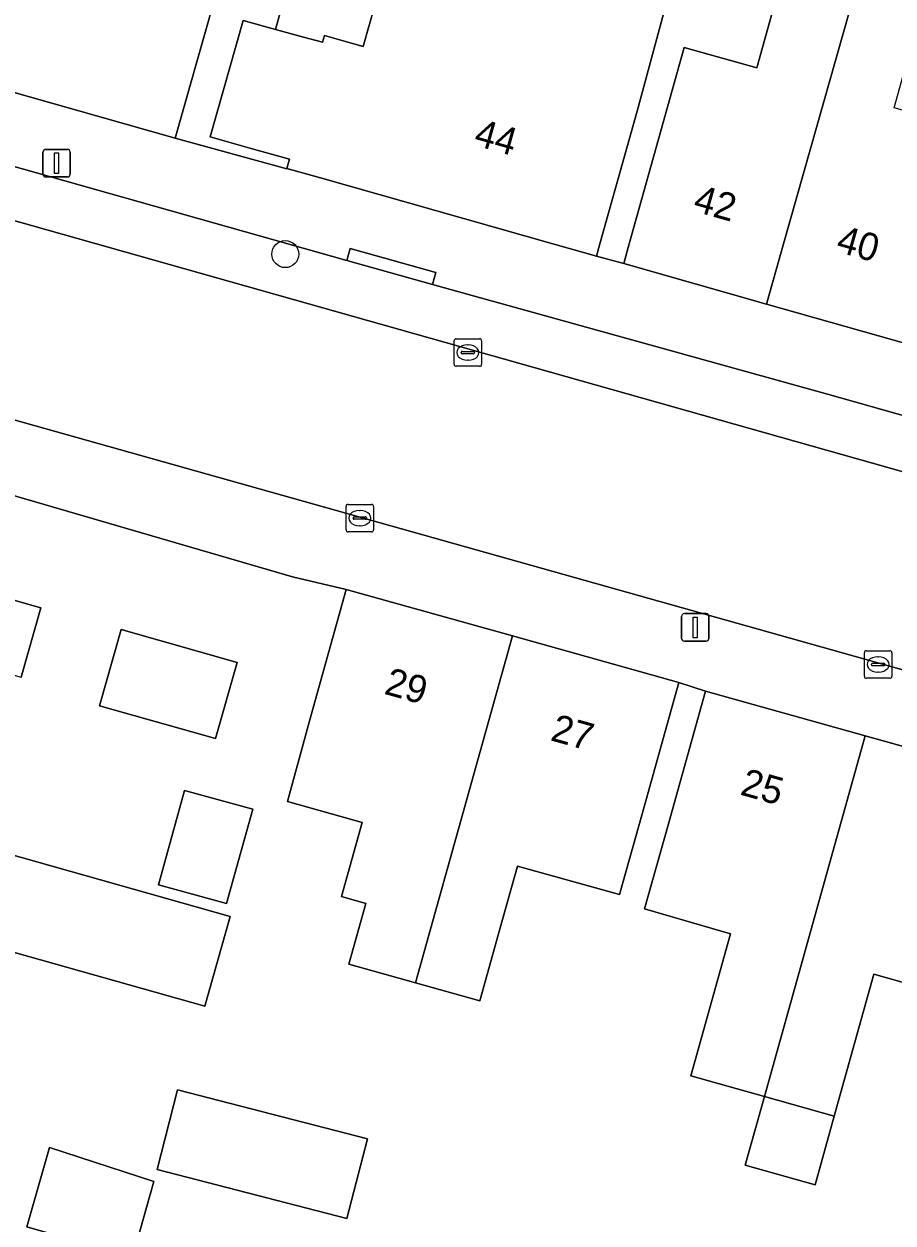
# Model space of a CAD drawing. Extents: x 158086 to 159499, y 382904 to 383981.
# Drawn here: x 158721.93 to 158753.48, y 383214.47 to 383257.98 of the extents above; entities that cross this region are included whole.
import ezdxf

# ---------------------------------------------------------------- set-up
doc = ezdxf.new("R2010")
doc.units = 0
for name, color, linetype in [('IMGEO_Boom', 7, 'Continuous'), ('IMGEO_Erf', 7, 'Continuous'), ('IMGEO_Kolk', 7, 'Continuous'), ('IMGEO_Lichtmast', 7, 'Continuous'), ('IMGEO_Muur', 7, 'Continuous'), ('IMGEO_Pand', 7, 'Continuous'), ('IMGEO_Pand_nummerreeks', 7, 'Continuous'), ('IMGEO_Parkeervlak_open', 7, 'Continuous'), ('IMGEO_Rijbaan_lokaal_open', 7, 'Continuous'), ('IMGEO_Voetpad_open', 7, 'Continuous')]:
    doc.layers.add(name, color=color, linetype=linetype)

msp = doc.modelspace()

# ---------------------------------------------------------------- linework, layer by layer
at = {"layer": 'IMGEO_Boom'}
msp.add_circle((158731.412, 383249.626), 0.489, dxfattribs=at)
at = {"layer": 'IMGEO_Erf'}
for points in [[(158745.142, 383258.343), (158744.19, 383254.818), (158742.835, 383250), (158742.709, 383249.553), (158743.699, 383249.285), (158743.898, 383250), (158745.042, 383254.102), (158745.896, 383257.125), (158748.533, 383256.387), (158750.035, 383261.773)], [(158756.031, 383222.585), (158752.78, 383223.506), (158751.342, 383218.355), (158750.646, 383215.863), (158748.112, 383216.57), (158748.808, 383219.063), (158746.132, 383219.81), (158747.573, 383224.972), (158744.452, 383225.869), (158745.328, 383228.955), (158746.673, 383233.77), (158745.697, 383234.089), (158744.352, 383229.274), (158743.547, 383226.392), (158739.846, 383227.426), (158739.219, 383225.18), (158738.48, 383222.535), (158736.147, 383223.187), (158733.719, 383223.865), (158734.335, 383226.069), (158733.45, 383226.316), (158734.203, 383229.01), (158731.496, 383229.764), (158732.283, 383232.645), (158733.628, 383237.46), (158731.68, 383237.914), (158721.084, 383240.999)], [(158720.107, 383237.477), (158722.536, 383236.791), (158721.825, 383234.274)], [(158714.813, 383229.717), (158729.412, 383225.592), (158728.492, 383222.336), (158713.892, 383226.459)]]:
    msp.add_lwpolyline(points, dxfattribs=at)
for points in [[(158731.056, 383257.778), (158731.292, 383258.611), (158728.963, 383259.271), (158728.786, 383258.646), (158727.422, 383253.835), (158731.469, 383252.723), (158731.473, 383252.737), (158731.567, 383253.068), (158731.35, 383253.13), (158730.129, 383253.476), (158728.69, 383253.884), (158729.885, 383258.097)], [(158724.671, 383233.244), (158725.451, 383236.004), (158729.663, 383234.815), (158728.883, 383232.054)], [(158726.81, 383226.749), (158727.762, 383230.172), (158730.231, 383229.485), (158729.279, 383226.062)], [(158733.652, 383214.639), (158726.763, 383216.416), (158727.508, 383219.306), (158734.398, 383217.53)], [(158725.869, 383213.235), (158722.032, 383214.339), (158722.858, 383217.21), (158726.641, 383215.979)]]:
    msp.add_lwpolyline(points, close=True, dxfattribs=at)
at = {"layer": 'IMGEO_Kolk'}
for p, q in [((158737.542, 383245.63), (158737.542, 383246.482)), ((158737.617, 383246.556), (158738.469, 383246.556)), ((158738.03, 383246.336), (158738.055, 383246.336)), ((158738.543, 383246.482), (158738.543, 383245.63)), ((158737.801, 383246.05), (158737.801, 383246.062)), ((158738.239, 383246.013), (158737.841, 383246.013)), ((158737.844, 383246.099), (158738.242, 383246.099)), ((158738.285, 383246.062), (158738.285, 383246.05)), ((158738.469, 383245.556), (158737.617, 383245.556)), ((158738.053, 383245.776), (158738.028, 383245.776)), ((158733.619, 383239.622), (158733.619, 383240.474)), ((158733.694, 383240.548), (158734.546, 383240.548)), ((158734.107, 383240.328), (158734.132, 383240.328)), ((158734.62, 383240.474), (158734.62, 383239.622)), ((158733.878, 383240.042), (158733.878, 383240.054)), ((158734.316, 383240.005), (158733.918, 383240.005)), ((158733.921, 383240.091), (158734.319, 383240.091)), ((158734.13, 383239.768), (158734.105, 383239.768)), ((158734.362, 383240.054), (158734.362, 383240.042)), ((158734.546, 383239.548), (158733.694, 383239.548)), ((158752.435, 383234.312), (158752.435, 383235.164)), ((158752.51, 383235.238), (158753.362, 383235.238)), ((158752.923, 383235.018), (158752.948, 383235.018)), ((158753.436, 383235.164), (158753.436, 383234.312)), ((158752.694, 383234.732), (158752.694, 383234.744)), ((158753.132, 383234.695), (158752.734, 383234.695)), ((158752.737, 383234.781), (158753.135, 383234.781)), ((158753.178, 383234.744), (158753.178, 383234.732)), ((158753.362, 383234.238), (158752.51, 383234.238)), ((158752.946, 383234.458), (158752.921, 383234.458))]:
    msp.add_line(p, q, dxfattribs=at)
for points in [[(158737.542, 383245.63), (158737.542, 383246.482)], [(158737.617, 383246.556), (158738.469, 383246.556)], [(158738.543, 383246.482), (158738.543, 383245.63)], [(158738.469, 383245.556), (158737.617, 383245.556)], [(158733.619, 383239.622), (158733.619, 383240.474)], [(158733.694, 383240.548), (158734.546, 383240.548)], [(158734.62, 383240.474), (158734.62, 383239.622)], [(158734.546, 383239.548), (158733.694, 383239.548)], [(158752.435, 383234.312), (158752.435, 383235.164)], [(158752.51, 383235.238), (158753.362, 383235.238)], [(158753.436, 383235.164), (158753.436, 383234.312)], [(158753.362, 383234.238), (158752.51, 383234.238)]]:
    msp.add_lwpolyline(points, dxfattribs=at)
for centre, radius, start, end in [((158737.619, 383246.48), 0.0765, 91.552, 178.448), ((158737.619, 383246.48), 0.0765, 91.552, 178.448), ((158738.467, 383246.48), 0.0765, 1.552, 88.448), ((158738.467, 383246.48), 0.0765, 1.552, 88.448), ((158737.841, 383246.059), 0.0403, 85.8775, 175.7526), ((158737.838, 383246.049), 0.0366, 178.938, 274.7102), ((158738.242, 383246.056), 0.043, 264.8664, 352.4533), ((158738.246, 383246.061), 0.0386, 1.7309, 96.639), ((158737.619, 383245.632), 0.0765, 181.552, 268.448), ((158737.619, 383245.632), 0.0765, 181.552, 268.448), ((158738.467, 383245.632), 0.0765, 271.552, 358.448), ((158738.467, 383245.632), 0.0765, 271.552, 358.448), ((158733.696, 383240.472), 0.0765, 91.552, 178.448), ((158733.696, 383240.472), 0.0765, 91.552, 178.448), ((158734.544, 383240.472), 0.0765, 1.552, 88.448), ((158734.544, 383240.472), 0.0765, 1.552, 88.448), ((158733.918, 383240.051), 0.0403, 85.8775, 175.7526), ((158733.915, 383240.041), 0.0366, 178.938, 274.7102), ((158734.319, 383240.048), 0.043, 264.8664, 352.4533), ((158734.323, 383240.053), 0.0386, 1.7309, 96.639), ((158733.696, 383239.624), 0.0765, 181.552, 268.448), ((158733.696, 383239.624), 0.0765, 181.552, 268.448), ((158734.544, 383239.624), 0.0765, 271.552, 358.448), ((158734.544, 383239.624), 0.0765, 271.552, 358.448), ((158752.512, 383235.162), 0.0765, 91.552, 178.448), ((158752.512, 383235.162), 0.0765, 91.552, 178.448), ((158753.36, 383235.162), 0.0765, 1.552, 88.448), ((158753.36, 383235.162), 0.0765, 1.552, 88.448), ((158752.734, 383234.741), 0.0403, 85.8775, 175.7526), ((158752.731, 383234.731), 0.0366, 178.938, 274.7102), ((158753.135, 383234.738), 0.043, 264.8664, 352.4533), ((158753.139, 383234.743), 0.0386, 1.7309, 96.639), ((158752.512, 383234.314), 0.0765, 181.552, 268.448), ((158752.512, 383234.314), 0.0765, 181.552, 268.448), ((158753.36, 383234.314), 0.0765, 271.552, 358.448), ((158753.36, 383234.314), 0.0765, 271.552, 358.448)]:
    msp.add_arc(centre, radius, start, end, dxfattribs=at)
for centre, major_axis, ratio, start_param, end_param in [((158738.029, 383246.056), (-0.387, 0.002), 0.722429, 4.712389, 7.853982), ((158738.054, 383246.056), (-0.39, 0.002), 0.717154, 1.570796, 4.712389), ((158734.106, 383240.048), (-0.387, 0.002), 0.722429, 4.712389, 7.853982), ((158734.131, 383240.048), (-0.39, 0.002), 0.717154, 1.570796, 4.712389), ((158752.922, 383234.738), (-0.387, 0.002), 0.722429, 4.712389, 7.853982), ((158752.947, 383234.738), (-0.39, 0.002), 0.717154, 1.570796, 4.712389)]:
    msp.add_ellipse(centre, major_axis=major_axis, ratio=ratio, start_param=start_param, end_param=end_param, dxfattribs=at)
at = {"layer": 'IMGEO_Lichtmast'}
for p, q in [((158722.616, 383252.527), (158722.616, 383253.327)), ((158722.616, 383253.327), (158722.616, 383252.527)), ((158722.716, 383253.427), (158723.506, 383253.427)), ((158723.506, 383253.427), (158722.716, 383253.427)), ((158723.606, 383253.327), (158723.606, 383252.527)), ((158723.606, 383252.527), (158723.606, 383253.327)), ((158723.506, 383252.427), (158722.716, 383252.427)), ((158722.716, 383252.427), (158723.506, 383252.427)), ((158745.801, 383235.683), (158745.801, 383236.483)), ((158745.801, 383236.483), (158745.801, 383235.683)), ((158745.901, 383236.583), (158746.691, 383236.583)), ((158746.691, 383236.583), (158745.901, 383236.583)), ((158746.791, 383236.483), (158746.791, 383235.683)), ((158746.791, 383235.683), (158746.791, 383236.483)), ((158746.691, 383235.583), (158745.901, 383235.583)), ((158745.901, 383235.583), (158746.691, 383235.583))]:
    msp.add_line(p, q, dxfattribs=at)
for points in [[(158723.036, 383253.302), (158723.186, 383253.302), (158723.186, 383252.552), (158723.036, 383252.552), (158723.036, 383253.302)], [(158746.221, 383236.458), (158746.371, 383236.458), (158746.371, 383235.708), (158746.221, 383235.708), (158746.221, 383236.458)]]:
    msp.add_lwpolyline(points, dxfattribs=at)
for centre, start, end in [((158722.716, 383253.327), 90, 180), ((158722.716, 383253.327), 90, 180), ((158723.506, 383253.327), 0, 90), ((158723.506, 383253.327), 360, 90), ((158722.716, 383252.527), 180, 270), ((158722.716, 383252.527), 180, 270), ((158723.506, 383252.527), 270, 0), ((158723.506, 383252.527), 270, 0), ((158745.901, 383236.483), 90, 180), ((158745.901, 383236.483), 90, 180), ((158746.691, 383236.483), 0, 90), ((158746.691, 383236.483), 360, 90), ((158745.901, 383235.683), 180, 270), ((158745.901, 383235.683), 180, 270), ((158746.691, 383235.683), 270, 0), ((158746.691, 383235.683), 270, 0)]:
    msp.add_arc(centre, 0.1, start, end, dxfattribs=at)
at = {"layer": 'IMGEO_Muur'}
msp.add_lwpolyline([(158731.68, 383237.914), (158721.084, 383240.999)], dxfattribs=at)
at = {"layer": 'IMGEO_Pand'}
for points in [[(158733.948, 383260.591), (158724.597, 383263.242), (158724.543, 383263.053), (158724.45, 383263.079), (158715.488, 383265.62), (158713.33, 383257.83), (158727.422, 383253.835), (158728.786, 383258.646), (158728.963, 383259.271), (158731.292, 383258.611), (158731.056, 383257.778), (158732.08, 383257.499), (158732.767, 383257.312), (158732.836, 383257.558), (158733.859, 383257.268), (158734.241, 383257.16), (158735.066, 383260.069), (158735.12, 383260.259)], [(158752.635, 383261.048), (158750.035, 383261.773), (158748.533, 383256.387), (158745.896, 383257.125), (158745.042, 383254.102), (158743.898, 383250), (158743.699, 383249.285), (158748.882, 383247.815), (158749.502, 383250)], [(158752.635, 383261.048), (158749.502, 383250), (158748.882, 383247.815), (158754.064, 383246.346), (158755.08, 383250), (158755.403, 383251.164), (158756.243, 383254.174), (158753.517, 383254.932), (158755.036, 383260.378)], [(158721.825, 383234.274), (158722.536, 383236.791), (158720.107, 383237.477), (158721.084, 383240.999), (158718.233, 383241.829), (158709.571, 383244.276), (158707.86, 383238.22)], [(158739.662, 383235.775), (158733.628, 383237.46), (158732.283, 383232.645), (158731.496, 383229.764), (158734.203, 383229.01), (158733.45, 383226.316), (158734.335, 383226.069), (158733.719, 383223.865), (158736.147, 383223.187)], [(158728.883, 383232.054), (158729.663, 383234.815), (158725.451, 383236.004), (158724.671, 383233.244)], [(158745.697, 383234.089), (158739.662, 383235.775), (158736.147, 383223.187), (158738.48, 383222.535), (158739.219, 383225.18), (158739.846, 383227.426), (158743.547, 383226.392), (158744.352, 383229.274)], [(158748.808, 383219.063), (158752.465, 383232.152), (158746.673, 383233.77), (158745.328, 383228.955), (158744.452, 383225.869), (158747.573, 383224.972), (158746.132, 383219.81)], [(158703.494, 383222.766), (158717.27, 383218.831), (158717.342, 383219.085), (158717.641, 383219.001), (158718.658, 383222.6), (158713.235, 383224.132), (158713.892, 383226.459), (158728.492, 383222.336), (158729.412, 383225.592), (158714.813, 383229.717), (158706.149, 383232.165)], [(158748.808, 383219.063), (158751.342, 383218.355), (158752.78, 383223.506), (158756.031, 383222.585), (158756.908, 383225.721), (158758.253, 383230.536), (158752.465, 383232.152)], [(158730.231, 383229.485), (158727.762, 383230.172), (158726.81, 383226.749), (158729.279, 383226.062)], [(158734.398, 383217.53), (158727.508, 383219.306), (158726.763, 383216.416), (158733.652, 383214.639)], [(158751.342, 383218.355), (158748.808, 383219.063), (158748.112, 383216.57), (158750.646, 383215.863)], [(158726.641, 383215.979), (158722.858, 383217.21), (158722.032, 383214.339), (158725.869, 383213.235)]]:
    msp.add_lwpolyline(points, close=True, dxfattribs=at)
msp.add_lwpolyline([(158735.066, 383260.069), (158734.241, 383257.16), (158733.859, 383257.268), (158732.836, 383257.558), (158732.767, 383257.312), (158732.08, 383257.499), (158731.056, 383257.778), (158729.885, 383258.097), (158728.69, 383253.884), (158730.129, 383253.476), (158731.35, 383253.13), (158731.567, 383253.068), (158731.473, 383252.737), (158732.694, 383252.391), (158741.124, 383250), (158742.709, 383249.553), (158742.835, 383250), (158744.19, 383254.818), (158745.142, 383258.343)], dxfattribs=at)
at = {"layer": 'IMGEO_Parkeervlak_open'}
for points in [[(158736.759, 383248.525), (158733.654, 383249.4), (158717.528, 383253.943)], [(158713.92, 383252.998), (158763.779, 383238.923), (158766.515, 383238.164), (158767.383, 383237.924), (158792.938, 383230.817), (158816.826, 383224.045), (158825.794, 383221.597), (158828.554, 383220.844), (158832.582, 383219.745), (158854.617, 383213.465)], [(158852.366, 383215.967), (158751.096, 383244.547), (158736.759, 383248.525)]]:
    msp.add_lwpolyline(points, dxfattribs=at)
at = {"layer": 'IMGEO_Rijbaan_lokaal_open'}
msp.add_lwpolyline([(158712.045, 383246.282), (158761.912, 383232.269), (158763.779, 383238.923), (158713.92, 383252.998)], close=True, dxfattribs=at)
at = {"layer": 'IMGEO_Voetpad_open'}
for points in [[(158797.18, 383234.223), (158791.421, 383235.845), (158790.407, 383236.121), (158784.65, 383237.74), (158778.893, 383239.358), (158777.906, 383239.688), (158772.715, 383241.148), (158767.525, 383242.607), (158766.592, 383242.854), (158760.815, 383244.479), (158755.038, 383246.103), (158754.064, 383246.346), (158748.882, 383247.815), (158743.699, 383249.285), (158742.709, 383249.553), (158741.124, 383250), (158732.694, 383252.391), (158731.473, 383252.737), (158731.469, 383252.723), (158727.422, 383253.835), (158713.33, 383257.83), (158712.115, 383253.538), (158712.795, 383253.334), (158713.92, 383252.998)], [(158717.528, 383253.943), (158733.654, 383249.4), (158733.773, 383249.834), (158736.878, 383248.959), (158736.759, 383248.525), (158751.096, 383244.547), (158852.366, 383215.967)], [(158712.045, 383246.282), (158710.231, 383246.769), (158709.571, 383244.276), (158718.233, 383241.829), (158721.084, 383240.999), (158731.68, 383237.914), (158733.628, 383237.46), (158739.662, 383235.775), (158745.697, 383234.089), (158746.673, 383233.77), (158752.465, 383232.152), (158758.253, 383230.536), (158759.189, 383230.293), (158765.426, 383228.551), (158771.237, 383226.928), (158772.192, 383226.683), (158777.985, 383225.064), (158783.781, 383223.445), (158784.697, 383223.187), (158789.896, 383221.735), (158795.097, 383220.282), (158796.067, 383220.029)], [(158849.117, 383207.804), (158843.357, 383209.594), (158827.261, 383214.056), (158826.704, 383214.209), (158823.947, 383214.968), (158802.524, 383220.86), (158783.113, 383226.274), (158766.719, 383230.948), (158764.65, 383231.517), (158761.912, 383232.269), (158712.045, 383246.282)]]:
    msp.add_lwpolyline(points, dxfattribs=at)
msp.add_lwpolyline([(158736.759, 383248.525), (158736.878, 383248.959), (158733.773, 383249.834), (158733.654, 383249.4)], close=True, dxfattribs=at)

# ---------------------------------------------------------------- texts
at = {"layer": 'IMGEO_Pand_nummerreeks'}
for s, rotation, p in [('44', 344.2494, (158738.219, 383253.592)), ('42', 344.1693, (158746.179, 383251.201)), ('40', 344.173, (158751.369, 383249.731)), ('29', 344.3926, (158734.967, 383233.681)), ('27', 344.3926, (158741.002, 383231.996)), ('25', 344.3963, (158747.89, 383230.025))]:
    msp.add_text(s, height=1, rotation=rotation, dxfattribs=at).set_placement(p)

doc.saveas('drawing.dxf')
